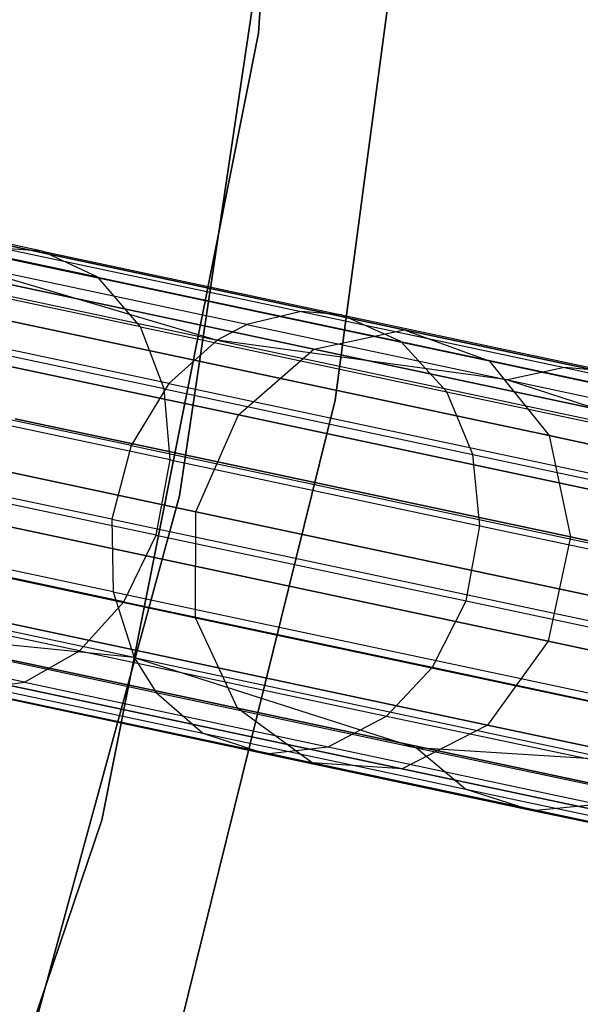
# Model space of a CAD drawing. Extents: x 0.3 to 7.1, y -3.38 to 3.38.
# Tile 283 of 394: x 6.32 to 6.57, y -0.79 to -0.35. Entities that reach past the tile are written whole.
import ezdxf

# ---------------------------------------------------------------- set-up
doc = ezdxf.new("R2010")
doc.units = 0
doc.header["$LTSCALE"] = 2.54
doc.layers.get('0').update_dxf_attribs({"linetype": 'CONTINUOUS'})

# ---------------------------------------------------------------- blocks, each defined once
blk = doc.blocks.new('SINGLES_B_BB_STL')
at = {"color": 0}
for p, q in [((6.42277, -0.35895, 1.7), (6.4463, 0, 1.7)), ((6.4463, 0, 12.7), (6.42277, -0.35895, 12.7)), ((6.42277, -0.35895, 1.7), (6.4463, 0, 1.7)), ((6.4463, 0, 12.7), (6.42277, -0.35895, 12.7)), ((6.49794, -0.21661, 1.9), (6.4571, -0.5235, 1.9)), ((6.4571, -0.5235, 1.7), (6.49794, -0.21661, 1.7)), ((6.4571, -0.5235, 1.7), (6.49794, -0.21661, 1.7)), ((6.49794, -0.21661, 1.9), (6.4571, -0.5235, 1.9)), ((6.38733, -0.56644, 171.7), (6.43544, -0.24419, 171.7)), ((6.43544, -0.24419, 164.1), (6.38733, -0.56644, 164.1)), ((6.38733, -0.56644, 171.7), (6.43544, -0.24419, 171.7)), ((6.43544, -0.24419, 164.1), (6.38733, -0.56644, 164.1)), ((6.35259, -0.71175, 1.7), (6.42277, -0.35895, 1.7)), ((6.42277, -0.35895, 12.7), (6.35259, -0.71175, 12.7)), ((6.35259, -0.71175, 1.7), (6.42277, -0.35895, 1.7)), ((6.42277, -0.35895, 12.7), (6.35259, -0.71175, 12.7)), ((6.42277, -0.35895, 1.7), (6.42277, -0.35895, 12.7)), ((6.42277, -0.35895, 1.7), (6.42277, -0.35895, 12.7)), ((6.32576, -0.45667, 40.85424), (6.17765, -0.42519, 41.02328)), ((6.32576, -0.45667, 40.85424), (6.17765, -0.42519, 41.02328)), ((6.35072, -0.46837, 40.87638), (6.20075, -0.43649, 41.04753)), ((6.35072, -0.46837, 40.87638), (6.20075, -0.43649, 41.04753)), ((6.12842, -0.43796, 40.97904), (6.40418, -0.49657, 40.63713)), ((6.12842, -0.43796, 40.97904), (6.40418, -0.49657, 40.63713)), ((6.48801, -0.49191, 15.40198), (6.24809, -0.44091, 15.06967)), ((6.48801, -0.49191, 15.40198), (6.24809, -0.44091, 15.06967)), ((6.24809, -0.44091, 13.1916), (6.48801, -0.49191, 12.85928)), ((6.24809, -0.44091, 13.1916), (6.48801, -0.49191, 12.85928)), ((6.44752, -0.50065, 15.42595), (6.21127, -0.45044, 15.09872)), ((6.44752, -0.50065, 15.42595), (6.21127, -0.45044, 15.09872)), ((6.21127, -0.45044, 13.16255), (6.44752, -0.50065, 12.83532)), ((6.21127, -0.45044, 13.16255), (6.44752, -0.50065, 12.83532)), ((6.52606, -0.50589, 15.37654), (6.28225, -0.45407, 15.03882)), ((6.52606, -0.50589, 15.37654), (6.28225, -0.45407, 15.03882)), ((6.28225, -0.45407, 13.22244), (6.52606, -0.50589, 12.88473)), ((6.28225, -0.45407, 13.22244), (6.52606, -0.50589, 12.88473)), ((6.38249, -0.51608, 40.6252), (6.10886, -0.45791, 40.96447)), ((6.38249, -0.51608, 40.6252), (6.10886, -0.45791, 40.96447)), ((6.36982, -0.49058, 40.89558), (6.21824, -0.45836, 41.06859)), ((6.36982, -0.49058, 40.89558), (6.21824, -0.45836, 41.06859)), ((6.32576, -0.45667, 40.85424), (6.30877, -0.45553, 40.84035)), ((6.30877, -0.45553, 40.84035), (6.44183, -0.48382, 40.66089)), ((6.32576, -0.45667, 40.85424), (6.30877, -0.45553, 40.84035)), ((6.30877, -0.45553, 40.84035), (6.44183, -0.48382, 40.66089)), ((6.35072, -0.46837, 40.87638), (6.32576, -0.45667, 40.85424)), ((6.32576, -0.45667, 40.85424), (6.45987, -0.48518, 40.67335)), ((6.35072, -0.46837, 40.87638), (6.32576, -0.45667, 40.85424)), ((6.32576, -0.45667, 40.85424), (6.45987, -0.48518, 40.67335)), ((6.41745, -0.48953, 40.64513), (6.28573, -0.46153, 40.82279)), ((6.28573, -0.46153, 40.82279), (6.40418, -0.49657, 40.63713)), ((6.28573, -0.46153, 40.82279), (6.40418, -0.49657, 40.63713)), ((6.41745, -0.48953, 40.64513), (6.28573, -0.46153, 40.82279)), ((6.36982, -0.49058, 40.89558), (6.35072, -0.46837, 40.87638)), ((6.35072, -0.46837, 40.87638), (6.48652, -0.49724, 40.69322)), ((6.36982, -0.49058, 40.89558), (6.35072, -0.46837, 40.87638)), ((6.35072, -0.46837, 40.87638), (6.48652, -0.49724, 40.69322)), ((6.41385, -0.53012, 15.44295), (6.1802, -0.48046, 15.11933)), ((6.41385, -0.53012, 15.44295), (6.1802, -0.48046, 15.11933)), ((6.1802, -0.48046, 13.14194), (6.41385, -0.53012, 12.81832)), ((6.1802, -0.48046, 13.14194), (6.41385, -0.53012, 12.81832)), ((6.44183, -0.48382, 40.66089), (6.41745, -0.48953, 40.64513)), ((6.44183, -0.48382, 40.66089), (6.41745, -0.48953, 40.64513)), ((6.45987, -0.48518, 40.67335), (6.44183, -0.48382, 40.66089)), ((6.44183, -0.48382, 40.66089), (6.55993, -0.50892, 40.47101)), ((6.45987, -0.48518, 40.67335), (6.44183, -0.48382, 40.66089)), ((6.44183, -0.48382, 40.66089), (6.55993, -0.50892, 40.47101)), ((6.48652, -0.49724, 40.69322), (6.45987, -0.48518, 40.67335)), ((6.45987, -0.48518, 40.67335), (6.57892, -0.51049, 40.48197)), ((6.48652, -0.49724, 40.69322), (6.45987, -0.48518, 40.67335)), ((6.45987, -0.48518, 40.67335), (6.57892, -0.51049, 40.48197)), ((6.3657, -0.54389, 40.6178), (6.09339, -0.48601, 40.95544)), ((6.3657, -0.54389, 40.6178), (6.09339, -0.48601, 40.95544)), ((6.3805, -0.51844, 40.90897), (6.22779, -0.48598, 41.08325)), ((6.3805, -0.51844, 40.90897), (6.22779, -0.48598, 41.08325)), ((6.55295, -0.53941, 15.35544), (6.3059, -0.48689, 15.01325)), ((6.55295, -0.53941, 15.35544), (6.3059, -0.48689, 15.01325)), ((6.3059, -0.48689, 13.24801), (6.55295, -0.53941, 12.90583)), ((6.3059, -0.48689, 13.24801), (6.55295, -0.53941, 12.90583)), ((6.41745, -0.48953, 40.64513), (6.40418, -0.49657, 40.63713)), ((6.41745, -0.48953, 40.64513), (6.40418, -0.49657, 40.63713)), ((6.41745, -0.48953, 40.64513), (6.53437, -0.51438, 40.45716)), ((6.41745, -0.48953, 40.64513), (6.53437, -0.51438, 40.45716)), ((6.3805, -0.51844, 40.90897), (6.36982, -0.49058, 40.89558)), ((6.36982, -0.49058, 40.89558), (6.50709, -0.51976, 40.71046)), ((6.3805, -0.51844, 40.90897), (6.36982, -0.49058, 40.89558)), ((6.36982, -0.49058, 40.89558), (6.50709, -0.51976, 40.71046)), ((6.44752, -0.50065, 15.42595), (6.48801, -0.49191, 15.40198)), ((6.44752, -0.50065, 15.42595), (6.48801, -0.49191, 15.40198)), ((6.44752, -0.50065, 12.83532), (6.48801, -0.49191, 12.85928)), ((6.44752, -0.50065, 12.83532), (6.48801, -0.49191, 12.85928)), ((6.48801, -0.49191, 15.40198), (6.52606, -0.50589, 15.37654)), ((6.67977, -0.53267, 15.76553), (6.48801, -0.49191, 15.40198)), ((6.67977, -0.53267, 15.76553), (6.48801, -0.49191, 15.40198)), ((6.48801, -0.49191, 15.40198), (6.52606, -0.50589, 15.37654)), ((6.48801, -0.49191, 12.85928), (6.67977, -0.53267, 12.49574)), ((6.48801, -0.49191, 12.85928), (6.67977, -0.53267, 12.49574)), ((6.48801, -0.49191, 12.85928), (6.52606, -0.50589, 12.88473)), ((6.48801, -0.49191, 12.85928), (6.52606, -0.50589, 12.88473)), ((6.40418, -0.49657, 40.63713), (6.38249, -0.51608, 40.6252)), ((6.40418, -0.49657, 40.63713), (6.38249, -0.51608, 40.6252)), ((6.53437, -0.51438, 40.45716), (6.40418, -0.49657, 40.63713)), ((6.40418, -0.49657, 40.63713), (6.62149, -0.54276, 40.25404)), ((6.40418, -0.49657, 40.63713), (6.62149, -0.54276, 40.25404)), ((6.53437, -0.51438, 40.45716), (6.40418, -0.49657, 40.63713)), ((6.50709, -0.51976, 40.71046), (6.48652, -0.49724, 40.69322)), ((6.48652, -0.49724, 40.69322), (6.60706, -0.52286, 40.49943)), ((6.50709, -0.51976, 40.71046), (6.48652, -0.49724, 40.69322)), ((6.48652, -0.49724, 40.69322), (6.60706, -0.52286, 40.49943)), ((6.41385, -0.53012, 15.44295), (6.44752, -0.50065, 15.42595)), ((6.41385, -0.53012, 15.44295), (6.44752, -0.50065, 15.42595)), ((6.41385, -0.53012, 12.81832), (6.44752, -0.50065, 12.83532)), ((6.41385, -0.53012, 12.81832), (6.44752, -0.50065, 12.83532)), ((6.63634, -0.54079, 15.78394), (6.44752, -0.50065, 15.42595)), ((6.63634, -0.54079, 15.78394), (6.44752, -0.50065, 15.42595)), ((6.44752, -0.50065, 12.83532), (6.63634, -0.54079, 12.47733)), ((6.44752, -0.50065, 12.83532), (6.63634, -0.54079, 12.47733)), ((6.52606, -0.50589, 15.37654), (6.55295, -0.53941, 15.35544)), ((6.72093, -0.54731, 15.74599), (6.52606, -0.50589, 15.37654)), ((6.72093, -0.54731, 15.74599), (6.52606, -0.50589, 15.37654)), ((6.52606, -0.50589, 15.37654), (6.55295, -0.53941, 15.35544)), ((6.52606, -0.50589, 12.88473), (6.72093, -0.54731, 12.51528)), ((6.52606, -0.50589, 12.88473), (6.72093, -0.54731, 12.51528)), ((6.52606, -0.50589, 12.88473), (6.55295, -0.53941, 12.90583)), ((6.52606, -0.50589, 12.88473), (6.55295, -0.53941, 12.90583)), ((6.55993, -0.50892, 40.47101), (6.53437, -0.51438, 40.45716)), ((6.55993, -0.50892, 40.47101), (6.53437, -0.51438, 40.45716)), ((6.57892, -0.51049, 40.48197), (6.55993, -0.50892, 40.47101)), ((6.55993, -0.50892, 40.47101), (6.66248, -0.53072, 40.27191)), ((6.57892, -0.51049, 40.48197), (6.55993, -0.50892, 40.47101)), ((6.55993, -0.50892, 40.47101), (6.66248, -0.53072, 40.27191)), ((6.38249, -0.51608, 40.6252), (6.3657, -0.54389, 40.6178)), ((6.38249, -0.51608, 40.6252), (6.3657, -0.54389, 40.6178)), ((6.38249, -0.51608, 40.6252), (6.59812, -0.56191, 40.24506)), ((6.38249, -0.51608, 40.6252), (6.59812, -0.56191, 40.24506)), ((6.53437, -0.51438, 40.45716), (6.62149, -0.54276, 40.25404)), ((6.53437, -0.51438, 40.45716), (6.62149, -0.54276, 40.25404)), ((6.53437, -0.51438, 40.45716), (6.63588, -0.53596, 40.26006)), ((6.53437, -0.51438, 40.45716), (6.63588, -0.53596, 40.26006)), ((6.35696, -0.57691, 40.61662), (6.08485, -0.51907, 40.954)), ((6.35696, -0.57691, 40.61662), (6.08485, -0.51907, 40.954)), ((6.38309, -0.55032, 40.91652), (6.22975, -0.51773, 41.09153)), ((6.38309, -0.55032, 40.91652), (6.22975, -0.51773, 41.09153)), ((6.38309, -0.55032, 40.91652), (6.3805, -0.51844, 40.90897)), ((6.3805, -0.51844, 40.90897), (6.51878, -0.54783, 40.72246)), ((6.38309, -0.55032, 40.91652), (6.3805, -0.51844, 40.90897)), ((6.3805, -0.51844, 40.90897), (6.51878, -0.54783, 40.72246)), ((6.51878, -0.54783, 40.72246), (6.50709, -0.51976, 40.71046)), ((6.50709, -0.51976, 40.71046), (6.62892, -0.54565, 40.51458)), ((6.51878, -0.54783, 40.72246), (6.50709, -0.51976, 40.71046)), ((6.50709, -0.51976, 40.71046), (6.62892, -0.54565, 40.51458)), ((6.16202, -0.52411, 15.12676), (6.39473, -0.57357, 15.44909)), ((6.16202, -0.52411, 15.12676), (6.39473, -0.57357, 15.44909)), ((6.39473, -0.57357, 12.81218), (6.16202, -0.52411, 13.13451)), ((6.39473, -0.57357, 12.81218), (6.16202, -0.52411, 13.13451)), ((6.4571, -0.5235, 1.9), (6.38276, -0.82403, 1.9)), ((6.38276, -0.82403, 1.7), (6.4571, -0.5235, 1.7)), ((6.38276, -0.82403, 1.7), (6.4571, -0.5235, 1.7)), ((6.4571, -0.5235, 1.9), (6.38276, -0.82403, 1.9)), ((6.4571, -0.5235, 1.7), (6.4571, -0.5235, 1.9)), ((6.4571, -0.5235, 1.7), (6.4571, -0.5235, 1.9)), ((6.56251, -0.58477, 15.34353), (6.31364, -0.53187, 14.99881)), ((6.56251, -0.58477, 15.34353), (6.31364, -0.53187, 14.99881)), ((6.31364, -0.53187, 13.26245), (6.56251, -0.58477, 12.91774)), ((6.31364, -0.53187, 13.26245), (6.56251, -0.58477, 12.91774)), ((6.39473, -0.57357, 15.44909), (6.41385, -0.53012, 15.44295)), ((6.39473, -0.57357, 15.44909), (6.41385, -0.53012, 15.44295)), ((6.39473, -0.57357, 12.81218), (6.41385, -0.53012, 12.81832)), ((6.39473, -0.57357, 12.81218), (6.41385, -0.53012, 12.81832)), ((6.60059, -0.56982, 15.79699), (6.41385, -0.53012, 15.44295)), ((6.60059, -0.56982, 15.79699), (6.41385, -0.53012, 15.44295)), ((6.41385, -0.53012, 12.81832), (6.60059, -0.56982, 12.46428)), ((6.41385, -0.53012, 12.81832), (6.60059, -0.56982, 12.46428)), ((6.55295, -0.53941, 15.35544), (6.56251, -0.58477, 15.34353)), ((6.7504, -0.58137, 15.72978), (6.55295, -0.53941, 15.35544)), ((6.7504, -0.58137, 15.72978), (6.55295, -0.53941, 15.35544)), ((6.55295, -0.53941, 15.35544), (6.56251, -0.58477, 15.34353)), ((6.55295, -0.53941, 12.90583), (6.7504, -0.58137, 12.53148)), ((6.55295, -0.53941, 12.90583), (6.7504, -0.58137, 12.53148)), ((6.55295, -0.53941, 12.90583), (6.56251, -0.58477, 12.91774)), ((6.55295, -0.53941, 12.90583), (6.56251, -0.58477, 12.91774)), ((6.3657, -0.54389, 40.6178), (6.35696, -0.57691, 40.61662)), ((6.3657, -0.54389, 40.6178), (6.35696, -0.57691, 40.61662)), ((6.3657, -0.54389, 40.6178), (6.58029, -0.5895, 40.2395)), ((6.3657, -0.54389, 40.6178), (6.58029, -0.5895, 40.2395)), ((6.35759, -0.60939, 40.62175), (6.08457, -0.55136, 40.96026)), ((6.35759, -0.60939, 40.62175), (6.08457, -0.55136, 40.96026)), ((6.37682, -0.58397, 40.91723), (6.22342, -0.55137, 41.09231)), ((6.37682, -0.58397, 40.91723), (6.22342, -0.55137, 41.09231)), ((6.37682, -0.58397, 40.91723), (6.38309, -0.55032, 40.91652)), ((6.37682, -0.58397, 40.91723), (6.38309, -0.55032, 40.91652)), ((6.38309, -0.55032, 40.91652), (6.52195, -0.57984, 40.72924)), ((6.38309, -0.55032, 40.91652), (6.52195, -0.57984, 40.72924)), ((6.52195, -0.57984, 40.72924), (6.51878, -0.54783, 40.72246)), ((6.51878, -0.54783, 40.72246), (6.64152, -0.57392, 40.52514)), ((6.52195, -0.57984, 40.72924), (6.51878, -0.54783, 40.72246)), ((6.51878, -0.54783, 40.72246), (6.64152, -0.57392, 40.52514)), ((6.30145, -0.88074, 171.7), (6.38733, -0.56644, 171.7)), ((6.38733, -0.56644, 164.1), (6.30145, -0.88074, 164.1)), ((6.30145, -0.88074, 171.7), (6.38733, -0.56644, 171.7)), ((6.38733, -0.56644, 164.1), (6.30145, -0.88074, 164.1)), ((6.38733, -0.56644, 171.7), (6.38733, -0.56644, 164.1)), ((6.38733, -0.56644, 171.7), (6.38733, -0.56644, 164.1)), ((6.39453, -0.62104, 15.44295), (6.16088, -0.57137, 15.11933)), ((6.39453, -0.62104, 15.44295), (6.16088, -0.57137, 15.11933)), ((6.16088, -0.57137, 13.14194), (6.39453, -0.62104, 12.81832)), ((6.16088, -0.57137, 13.14194), (6.39453, -0.62104, 12.81832)), ((6.39453, -0.62104, 15.44295), (6.39473, -0.57357, 15.44909)), ((6.39453, -0.62104, 15.44295), (6.39473, -0.57357, 15.44909)), ((6.39453, -0.62104, 12.81832), (6.39473, -0.57357, 12.81218)), ((6.39453, -0.62104, 12.81832), (6.39473, -0.57357, 12.81218)), ((6.39473, -0.57357, 15.44909), (6.58072, -0.6131, 15.8017)), ((6.39473, -0.57357, 15.44909), (6.58072, -0.6131, 15.8017)), ((6.58072, -0.6131, 12.45957), (6.39473, -0.57357, 12.81218)), ((6.58072, -0.6131, 12.45957), (6.39473, -0.57357, 12.81218)), ((6.35696, -0.57691, 40.61662), (6.35759, -0.60939, 40.62175)), ((6.35696, -0.57691, 40.61662), (6.35759, -0.60939, 40.62175)), ((6.35696, -0.57691, 40.61662), (6.57138, -0.62249, 40.23862)), ((6.35696, -0.57691, 40.61662), (6.57138, -0.62249, 40.23862)), ((6.36699, -0.63891, 40.63241), (6.09207, -0.58047, 40.97328)), ((6.36699, -0.63891, 40.63241), (6.09207, -0.58047, 40.97328)), ((6.36234, -0.61385, 40.91068), (6.20949, -0.58136, 41.08512)), ((6.36234, -0.61385, 40.91068), (6.20949, -0.58136, 41.08512)), ((6.55256, -0.63158, 15.34353), (6.30369, -0.57868, 14.99881)), ((6.55256, -0.63158, 15.34353), (6.30369, -0.57868, 14.99881)), ((6.30369, -0.57868, 13.26245), (6.55256, -0.63158, 12.91774)), ((6.30369, -0.57868, 13.26245), (6.55256, -0.63158, 12.91774)), ((6.51573, -0.6135, 40.72988), (6.52195, -0.57984, 40.72924)), ((6.51573, -0.6135, 40.72988), (6.52195, -0.57984, 40.72924)), ((6.52195, -0.57984, 40.72924), (6.64519, -0.60603, 40.5311)), ((6.52195, -0.57984, 40.72924), (6.64519, -0.60603, 40.5311)), ((6.36234, -0.61385, 40.91068), (6.37682, -0.58397, 40.91723)), ((6.36234, -0.61385, 40.91068), (6.37682, -0.58397, 40.91723)), ((6.37682, -0.58397, 40.91723), (6.51573, -0.6135, 40.72988)), ((6.37682, -0.58397, 40.91723), (6.51573, -0.6135, 40.72988)), ((6.56251, -0.58477, 15.34353), (6.55256, -0.63158, 15.34353)), ((6.56251, -0.58477, 15.34353), (6.55256, -0.63158, 15.34353)), ((6.56251, -0.58477, 12.91774), (6.55256, -0.63158, 12.91774)), ((6.56251, -0.58477, 12.91774), (6.55256, -0.63158, 12.91774)), ((6.76142, -0.62704, 15.72064), (6.56251, -0.58477, 15.34353)), ((6.76142, -0.62704, 15.72064), (6.56251, -0.58477, 15.34353)), ((6.56251, -0.58477, 12.91774), (6.76142, -0.62704, 12.54063)), ((6.56251, -0.58477, 12.91774), (6.76142, -0.62704, 12.54063)), ((6.34259, -0.63587, 40.89853), (6.19076, -0.6036, 41.07181)), ((6.34259, -0.63587, 40.89853), (6.19076, -0.6036, 41.07181)), ((6.4133, -0.66165, 15.42595), (6.17705, -0.61144, 15.09872)), ((6.4133, -0.66165, 15.42595), (6.17705, -0.61144, 15.09872)), ((6.17705, -0.61144, 13.16255), (6.4133, -0.66165, 12.83532)), ((6.17705, -0.61144, 13.16255), (6.4133, -0.66165, 12.83532)), ((6.35759, -0.60939, 40.62175), (6.36699, -0.63891, 40.63241)), ((6.35759, -0.60939, 40.62175), (6.36699, -0.63891, 40.63241)), ((6.35759, -0.60939, 40.62175), (6.57274, -0.65512, 40.24247)), ((6.35759, -0.60939, 40.62175), (6.57274, -0.65512, 40.24247)), ((6.50075, -0.64327, 40.724), (6.51573, -0.6135, 40.72988)), ((6.50075, -0.64327, 40.724), (6.51573, -0.6135, 40.72988)), ((6.51573, -0.6135, 40.72988), (6.63902, -0.63971, 40.53166)), ((6.51573, -0.6135, 40.72988), (6.63902, -0.63971, 40.53166)), ((6.52537, -0.66913, 15.35544), (6.27833, -0.61662, 15.01325)), ((6.52537, -0.66913, 15.35544), (6.27833, -0.61662, 15.01325)), ((6.27833, -0.61662, 13.24801), (6.52537, -0.66913, 12.90583)), ((6.27833, -0.61662, 13.24801), (6.52537, -0.66913, 12.90583)), ((6.34259, -0.63587, 40.89853), (6.36234, -0.61385, 40.91068)), ((6.34259, -0.63587, 40.89853), (6.36234, -0.61385, 40.91068)), ((6.36234, -0.61385, 40.91068), (6.50075, -0.64327, 40.724)), ((6.36234, -0.61385, 40.91068), (6.50075, -0.64327, 40.724)), ((6.31783, -0.64999, 40.88098), (6.16747, -0.61803, 41.05258)), ((6.31783, -0.64999, 40.88098), (6.16747, -0.61803, 41.05258)), ((6.4133, -0.66165, 15.42595), (6.39453, -0.62104, 15.44295)), ((6.58127, -0.66073, 15.79699), (6.39453, -0.62104, 15.44295)), ((6.4133, -0.66165, 15.42595), (6.39453, -0.62104, 15.44295)), ((6.58127, -0.66073, 15.79699), (6.39453, -0.62104, 15.44295)), ((6.4133, -0.66165, 12.83532), (6.39453, -0.62104, 12.81832)), ((6.39453, -0.62104, 12.81832), (6.58127, -0.66073, 12.46428)), ((6.4133, -0.66165, 12.83532), (6.39453, -0.62104, 12.81832)), ((6.39453, -0.62104, 12.81832), (6.58127, -0.66073, 12.46428)), ((6.2455, -0.62658, 40.81865), (6.37691, -0.65451, 40.64141)), ((6.36699, -0.63891, 40.63241), (6.2455, -0.62658, 40.81865)), ((6.36699, -0.63891, 40.63241), (6.2455, -0.62658, 40.81865)), ((6.2455, -0.62658, 40.81865), (6.37691, -0.65451, 40.64141)), ((6.44673, -0.68611, 15.40198), (6.20681, -0.63512, 15.06967)), ((6.44673, -0.68611, 15.40198), (6.20681, -0.63512, 15.06967)), ((6.20681, -0.63512, 13.1916), (6.44673, -0.68611, 12.85928)), ((6.20681, -0.63512, 13.1916), (6.44673, -0.68611, 12.85928)), ((6.55256, -0.63158, 15.34353), (6.52537, -0.66913, 15.35544)), ((6.55256, -0.63158, 15.34353), (6.52537, -0.66913, 15.35544)), ((6.55256, -0.63158, 12.91774), (6.52537, -0.66913, 12.90583)), ((6.55256, -0.63158, 12.91774), (6.52537, -0.66913, 12.90583)), ((6.75146, -0.67386, 15.72064), (6.55256, -0.63158, 15.34353)), ((6.75146, -0.67386, 15.72064), (6.55256, -0.63158, 15.34353)), ((6.55256, -0.63158, 12.91774), (6.75146, -0.67386, 12.54063)), ((6.55256, -0.63158, 12.91774), (6.75146, -0.67386, 12.54063)), ((6.48718, -0.68881, 15.37654), (6.24337, -0.63699, 15.03882)), ((6.48718, -0.68881, 15.37654), (6.24337, -0.63699, 15.03882)), ((6.24337, -0.63699, 13.22244), (6.48718, -0.68881, 12.88473)), ((6.24337, -0.63699, 13.22244), (6.48718, -0.68881, 12.88473)), ((6.31783, -0.64999, 40.88098), (6.34259, -0.63587, 40.89853)), ((6.31783, -0.64999, 40.88098), (6.34259, -0.63587, 40.89853)), ((6.34259, -0.63587, 40.89853), (6.48008, -0.6651, 40.7131)), ((6.34259, -0.63587, 40.89853), (6.48008, -0.6651, 40.7131)), ((6.36699, -0.63891, 40.63241), (6.37691, -0.65451, 40.64141)), ((6.36699, -0.63891, 40.63241), (6.37691, -0.65451, 40.64141)), ((6.36699, -0.63891, 40.63241), (6.49355, -0.6793, 40.45389)), ((6.36699, -0.63891, 40.63241), (6.49355, -0.6793, 40.45389)), ((6.36699, -0.63891, 40.63241), (6.58363, -0.68496, 40.25049)), ((6.36699, -0.63891, 40.63241), (6.58363, -0.68496, 40.25049)), ((6.48008, -0.6651, 40.7131), (6.50075, -0.64327, 40.724)), ((6.48008, -0.6651, 40.7131), (6.50075, -0.64327, 40.724)), ((6.50075, -0.64327, 40.724), (6.6236, -0.66938, 40.52649)), ((6.50075, -0.64327, 40.724), (6.6236, -0.66938, 40.52649)), ((6.26497, -0.64459, 40.83744), (6.39781, -0.67283, 40.65827)), ((6.26497, -0.64459, 40.83744), (6.39781, -0.67283, 40.65827)), ((6.29145, -0.65339, 40.86029), (6.31783, -0.64999, 40.88098)), ((6.29145, -0.65339, 40.86029), (6.31783, -0.64999, 40.88098)), ((6.31783, -0.64999, 40.88098), (6.45398, -0.67893, 40.69735)), ((6.31783, -0.64999, 40.88098), (6.45398, -0.67893, 40.69735)), ((6.29145, -0.65339, 40.86029), (6.42603, -0.68199, 40.67878)), ((6.29145, -0.65339, 40.86029), (6.42603, -0.68199, 40.67878)), ((6.37691, -0.65451, 40.64141), (6.39781, -0.67283, 40.65827)), ((6.37691, -0.65451, 40.64141), (6.39781, -0.67283, 40.65827)), ((6.37691, -0.65451, 40.64141), (6.49355, -0.6793, 40.45389)), ((6.37691, -0.65451, 40.64141), (6.49355, -0.6793, 40.45389)), ((6.44673, -0.68611, 15.40198), (6.4133, -0.66165, 15.42595)), ((6.60211, -0.70179, 15.78394), (6.4133, -0.66165, 15.42595)), ((6.44673, -0.68611, 15.40198), (6.4133, -0.66165, 15.42595)), ((6.60211, -0.70179, 15.78394), (6.4133, -0.66165, 15.42595)), ((6.44673, -0.68611, 12.85928), (6.4133, -0.66165, 12.83532)), ((6.4133, -0.66165, 12.83532), (6.60211, -0.70179, 12.47733)), ((6.4133, -0.66165, 12.83532), (6.60211, -0.70179, 12.47733)), ((6.44673, -0.68611, 12.85928), (6.4133, -0.66165, 12.83532)), ((6.45398, -0.67893, 40.69735), (6.48008, -0.6651, 40.7131)), ((6.45398, -0.67893, 40.69735), (6.48008, -0.6651, 40.7131)), ((6.48008, -0.6651, 40.7131), (6.60211, -0.69103, 40.51691)), ((6.48008, -0.6651, 40.7131), (6.60211, -0.69103, 40.51691)), ((6.52537, -0.66913, 15.35544), (6.48718, -0.68881, 15.37654)), ((6.52537, -0.66913, 15.35544), (6.48718, -0.68881, 15.37654)), ((6.52537, -0.66913, 12.90583), (6.48718, -0.68881, 12.88473)), ((6.52537, -0.66913, 12.90583), (6.48718, -0.68881, 12.88473)), ((6.72282, -0.7111, 15.72978), (6.52537, -0.66913, 15.35544)), ((6.72282, -0.7111, 15.72978), (6.52537, -0.66913, 15.35544)), ((6.52537, -0.66913, 12.90583), (6.72282, -0.7111, 12.53148)), ((6.52537, -0.66913, 12.90583), (6.72282, -0.7111, 12.53148)), ((6.39781, -0.67283, 40.65827), (6.42603, -0.68199, 40.67878)), ((6.39781, -0.67283, 40.65827), (6.42603, -0.68199, 40.67878)), ((6.39781, -0.67283, 40.65827), (6.51572, -0.69789, 40.46872)), ((6.39781, -0.67283, 40.65827), (6.51572, -0.69789, 40.46872)), ((6.42603, -0.68199, 40.67878), (6.45398, -0.67893, 40.69735)), ((6.42603, -0.68199, 40.67878), (6.45398, -0.67893, 40.69735)), ((6.45398, -0.67893, 40.69735), (6.57483, -0.70461, 40.50306)), ((6.45398, -0.67893, 40.69735), (6.57483, -0.70461, 40.50306)), ((6.49355, -0.6793, 40.45389), (6.51572, -0.69789, 40.46872)), ((6.58363, -0.68496, 40.25049), (6.49355, -0.6793, 40.45389)), ((6.49355, -0.6793, 40.45389), (6.51572, -0.69789, 40.46872)), ((6.49355, -0.6793, 40.45389), (6.59482, -0.70083, 40.25726)), ((6.49355, -0.6793, 40.45389), (6.59482, -0.70083, 40.25726)), ((6.58363, -0.68496, 40.25049), (6.49355, -0.6793, 40.45389)), ((6.42603, -0.68199, 40.67878), (6.54548, -0.70738, 40.48675)), ((6.42603, -0.68199, 40.67878), (6.54548, -0.70738, 40.48675)), ((6.48718, -0.68881, 15.37654), (6.44673, -0.68611, 15.40198)), ((6.63849, -0.72687, 15.76553), (6.44673, -0.68611, 15.40198)), ((6.48718, -0.68881, 15.37654), (6.44673, -0.68611, 15.40198)), ((6.63849, -0.72687, 15.76553), (6.44673, -0.68611, 15.40198)), ((6.48718, -0.68881, 12.88473), (6.44673, -0.68611, 12.85928)), ((6.44673, -0.68611, 12.85928), (6.63849, -0.72687, 12.49574)), ((6.44673, -0.68611, 12.85928), (6.63849, -0.72687, 12.49574)), ((6.48718, -0.68881, 12.88473), (6.44673, -0.68611, 12.85928)), ((6.68205, -0.73023, 15.74599), (6.48718, -0.68881, 15.37654)), ((6.68205, -0.73023, 15.74599), (6.48718, -0.68881, 15.37654)), ((6.48718, -0.68881, 12.88473), (6.68205, -0.73023, 12.51528)), ((6.48718, -0.68881, 12.88473), (6.68205, -0.73023, 12.51528)), ((6.51572, -0.69789, 40.46872), (6.54548, -0.70738, 40.48675)), ((6.51572, -0.69789, 40.46872), (6.54548, -0.70738, 40.48675)), ((6.51572, -0.69789, 40.46872), (6.61809, -0.71965, 40.26994)), ((6.51572, -0.69789, 40.46872), (6.61809, -0.71965, 40.26994)), ((6.54548, -0.70738, 40.48675), (6.57483, -0.70461, 40.50306)), ((6.54548, -0.70738, 40.48675), (6.57483, -0.70461, 40.50306)), ((6.54548, -0.70738, 40.48675), (6.64919, -0.72943, 40.28537)), ((6.54548, -0.70738, 40.48675), (6.64919, -0.72943, 40.28537)), ((6.23697, -1.05238, 1.7), (6.35259, -0.71175, 1.7)), ((6.35259, -0.71175, 12.7), (6.23697, -1.05238, 12.7)), ((6.23697, -1.05238, 1.7), (6.35259, -0.71175, 1.7)), ((6.35259, -0.71175, 12.7), (6.23697, -1.05238, 12.7)), ((6.35259, -0.71175, 1.7), (6.35259, -0.71175, 12.7)), ((6.35259, -0.71175, 1.7), (6.35259, -0.71175, 12.7))]:
    blk.add_line(p, q, dxfattribs=at)

msp = doc.modelspace()

# ---------------------------------------------------------------- block references
at = {"color": 0}
msp.add_blockref('SINGLES_B_BB_STL', (0, 0), dxfattribs=at)

doc.saveas('drawing.dxf')
